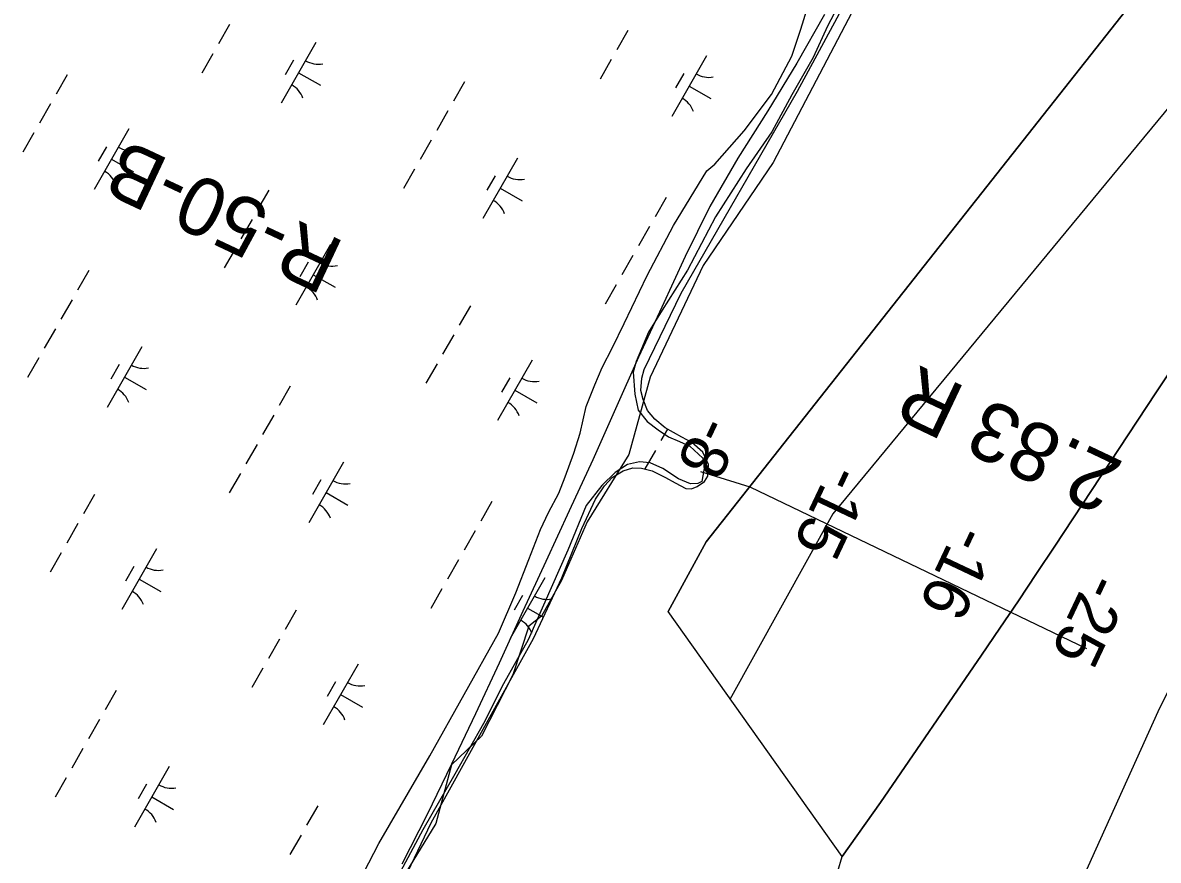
# Model space of a CAD drawing. Extents: x 3930721 to 3950824, y 220441 to 242861.
# Drawn here: x 3938676 to 3939489, y 228722 to 229321 of the extents above; entities that cross this region are included whole.
import ezdxf

# ---------------------------------------------------------------- set-up
doc = ezdxf.new("R2010")
doc.units = 0
for name, color, linetype in [('V-LEVE-TOET', 7, 'Continuous'), ('V-RIVR-EDGE', 7, 'Continuous'), ('V-RIVR-JETY', 7, 'Continuous'), ('V-RIVR-RANG', 7, 'Continuous'), ('V-RIVR-RANG-IDEN', 7, 'Continuous'), ('V-RRAP-FSHR', 7, 'Continuous'), ('V-STRM-FMON', 7, 'Continuous'), ('V-TOPO-DPTH', 7, 'Continuous'), ('V-TOPO-MINR', 7, 'Continuous'), ('V-WETL-SWMP', 7, 'Continuous')]:
    doc.layers.add(name, color=color, linetype=linetype)

msp = doc.modelspace()

# ---------------------------------------------------------------- linework, layer by layer
at = {"layer": 'V-LEVE-TOET'}
msp.add_lwpolyline([(3939161.6, 229000.03), (3939196.83, 228988.89), (3939437.78, 228873.26)], dxfattribs=at)
at = {"layer": 'V-RIVR-EDGE'}
msp.add_lwpolyline([(3939269.9, 229328.45), (3939213.6, 229220.96), (3939163.43, 229147.25), (3939125.56, 229067.4), (3939110.2, 229012.12), (3939080.51, 228964.01), (3939062.09, 228922.03), (3939047.75, 228896.44), (3939038.54, 228889.28), (3939027.28, 228854.47), (3939004.76, 228810.45), (3938983.26, 228789.98), (3938972, 228748), (3938932.07, 228682.49)], dxfattribs=at)
at = {"layer": 'V-RIVR-JETY'}
for points in [[(3938870.02, 228615.02), (3938931.18, 228733.71), (3938967.78, 228796.45), (3939016.85, 228884.13), (3939029.27, 228913.02), (3939038.72, 228937.03), (3939046.98, 228958.31), (3939052.61, 228970.47), (3939060.03, 228984.48), (3939064.76, 228996.03), (3939070.95, 229013.05), (3939075.34, 229027.32), (3939079.69, 229046.44), (3939085.89, 229061.94), (3939091.22, 229074.4), (3939098.64, 229088.71), (3939106.95, 229105.75), (3939123.25, 229140.12), (3939142.26, 229176.04), (3939166.08, 229215.03), (3939171.79, 229219.93), (3939192.74, 229243.76), (3939212.46, 229269.69), (3939227.01, 229297.09), (3939233.48, 229316.53), (3939239.93, 229337.18)], [(3939262.33, 229337.41), (3939252.53, 229318.54), (3939242.16, 229296.33), (3939226.99, 229269.54), (3939212.73, 229243.05), (3939194.22, 229216.53), (3939172.17, 229182.09), (3939152.27, 229144.05), (3939134.09, 229115.41), (3939124.26, 229099.57), (3939115.39, 229078.58), (3939113.35, 229071), (3939114.42, 229055.26), (3939116.96, 229043.78), (3939123.39, 229035.68), (3939131.33, 229029.7), (3939138.64, 229024.63), (3939146.55, 229021.38), (3939153.85, 229018.12), (3939163.32, 229009.44), (3939164.58, 229004.91), (3939162.58, 228992.78), (3939159.57, 228991.24), (3939154.42, 228991.18), (3939145.91, 228994.73), (3939134.63, 229002.18), (3939125.51, 229006.03), (3939117.93, 229006.86), (3939109.18, 229004.95), (3939100.46, 228999.11), (3939090.86, 228989.93), (3939079.8, 228975.59), (3939066.5, 228943.67), (3939038.09, 228879.5), (3939020.55, 228847.84), (3939006.3, 228819.54), (3938985.78, 228783.31), (3938962.87, 228743.41), (3938943.26, 228706.89)]]:
    msp.add_lwpolyline(points, dxfattribs=at)
at = {"layer": 'V-RRAP-FSHR'}
msp.add_lwpolyline([(3939250.3, 229326.97), (3939230.51, 229292.21), (3939209.63, 229258.1), (3939188.3, 229224.26), (3939168.2, 229189.69), (3939150.6, 229153.78), (3939133.9, 229117.43), (3939117.24, 229081.66), (3939100.64, 229044.68), (3939084.39, 229008.28), (3939067.44, 228971.89), (3939050.85, 228935.49), (3939034.25, 228899.98), (3939017.37, 228862.83), (3939000.48, 228826.58), (3938983.19, 228790.51), (3938965.84, 228754.47), (3938947.71, 228718.81)], dxfattribs=at)
at = {"layer": 'V-TOPO-DPTH'}
for p, q in [((3939262.99, 228724.42), (3939138.35, 228899.83)), ((3938998.85, 227852.77), (3939262.99, 228724.42))]:
    msp.add_line(p, q, dxfattribs=at)
for points in [[(3939138.35, 228899.83), (3939165.62, 228949.61), (3939838.21, 229801.24), (3940275.57, 230709.64), (3940672.35, 231617.74), (3940572.03, 231858.55), (3940567.32, 231867.07), (3940561.52, 231871.8), (3940554.1, 231870.85), (3940545.59, 231866.11), (3940533.62, 231848.45), (3940521.9, 231830.62), (3940510.57, 231812.55), (3940499.49, 231794.3), (3940485.98, 231771.51), (3940470.36, 231745.8), (3940454.38, 231720.33), (3940437.86, 231695.21), (3940420.97, 231670.32), (3940394.26, 231631.89), (3940546.87, 231888.16), (3940838.91, 231677.12)], [(3940951.13, 231818.33), (3940831.45, 231527.83), (3940778.58, 231417.81), (3940749.94, 231356.3), (3940722.31, 231294.35), (3940696.18, 231231.75), (3940671.07, 231168.72), (3940471.59, 230649.78), (3940468.56, 230644.62), (3940464.79, 230640.39), (3939509.47, 228866.74), (3939502.14, 228854.06), (3939495.4, 228841.06), (3939489.05, 228827.85), (3939432.42, 228702.77), (3939397.58, 228627.08), (3939362.12, 228551.69), (3939325.73, 228476.75), (3939288.71, 228402.1), (3939055.76, 227939.55)], [(3940951.13, 231818.33), (3940831.45, 231527.83), (3940778.58, 231417.81), (3940749.94, 231356.3), (3940722.31, 231294.35), (3940696.18, 231231.75), (3940671.07, 231168.72), (3940471.59, 230649.78), (3940468.56, 230644.62), (3940464.79, 230640.39), (3939509.47, 228866.74), (3939502.14, 228854.06), (3939495.4, 228841.06), (3939489.05, 228827.85), (3939432.42, 228702.77), (3939397.58, 228627.08), (3939362.12, 228551.69), (3939325.73, 228476.75), (3939288.71, 228402.1), (3939055.76, 227939.55)], [(3940325.37, 230476.07), (3940297.31, 230418.71), (3940268.86, 230361.55), (3940240.16, 230304.51), (3939960.73, 229753.94), (3939958.55, 229749.76), (3939695.02, 229351.91), (3939671.1, 229319.49), (3939639.82, 229276.39), (3939600.89, 229221.96), (3939562.45, 229167.19), (3939524.76, 229111.91), (3939487.56, 229056.29), (3939415.14, 228946.41), (3939402.15, 228926.82), (3939389.09, 228907.28), (3939375.92, 228887.81), (3939362.67, 228868.39), (3939290.34, 228762.98), (3939262.99, 228724.42)], [(3939262.99, 228724.42), (3939290.34, 228762.98), (3939362.67, 228868.39), (3939375.92, 228887.81), (3939389.09, 228907.28), (3939402.15, 228926.82), (3939415.14, 228946.41), (3939487.56, 229056.29), (3939524.76, 229111.91), (3939562.45, 229167.19), (3939600.89, 229221.96), (3939639.82, 229276.39), (3939671.1, 229319.49), (3939695.02, 229351.91), (3939958.55, 229749.76), (3939960.73, 229753.94), (3940240.16, 230304.51), (3940268.86, 230361.55), (3940297.31, 230418.71), (3940325.37, 230476.07)]]:
    msp.add_lwpolyline(points, dxfattribs=at)
at = {"layer": 'V-TOPO-MINR'}
for points in [[(3940394.26, 231631.89), (3940420.97, 231670.32), (3940437.86, 231695.21), (3940454.38, 231720.33), (3940470.36, 231745.8), (3940485.98, 231771.51), (3940499.49, 231794.3), (3940510.57, 231812.55), (3940521.9, 231830.62), (3940533.62, 231848.45), (3940545.59, 231866.11), (3940554.1, 231870.85), (3940561.52, 231871.8), (3940567.32, 231867.07), (3940572.03, 231858.55), (3940672.35, 231617.74), (3940275.57, 230709.64), (3939838.21, 229801.24), (3939165.62, 228949.61), (3939138.35, 228899.83)], [(3940951.13, 231818.33), (3940831.45, 231527.83), (3940778.58, 231417.81), (3940749.94, 231356.3), (3940722.31, 231294.35), (3940696.18, 231231.75), (3940671.07, 231168.72), (3940471.59, 230649.78), (3940468.56, 230644.62), (3940464.79, 230640.39), (3939509.47, 228866.74), (3939502.14, 228854.06), (3939495.4, 228841.06), (3939489.05, 228827.85), (3939432.42, 228702.77), (3939397.58, 228627.08), (3939362.12, 228551.69), (3939325.73, 228476.75), (3939288.71, 228402.1), (3939055.76, 227939.55)], [(3940320.98, 230537.51), (3940061.48, 230030.2), (3940043.9, 229996.12), (3940026.17, 229962.13), (3940008.21, 229928.26), (3939990.09, 229894.47), (3939971.06, 229859.26), (3939962.12, 229843.27), (3939952.89, 229827.46), (3939943.21, 229811.91), (3939933.25, 229796.55), (3939922.98, 229781.36), (3939912.62, 229766.25), (3939902.11, 229751.24), (3939256.2, 228969.66), (3939182.57, 228836.64)], [(3940325.37, 230476.07), (3940297.31, 230418.71), (3940268.86, 230361.55), (3940240.16, 230304.51), (3939960.73, 229753.94), (3939958.55, 229749.76), (3939695.02, 229351.91), (3939671.1, 229319.49), (3939639.82, 229276.39), (3939600.89, 229221.96), (3939562.45, 229167.19), (3939524.76, 229111.91), (3939487.56, 229056.29), (3939415.14, 228946.41), (3939402.15, 228926.82), (3939389.09, 228907.28), (3939375.92, 228887.81), (3939362.67, 228868.39), (3939290.34, 228762.98), (3939262.99, 228724.42)]]:
    msp.add_lwpolyline(points, dxfattribs=at)
at = {"layer": 'V-WETL-SWMP'}
for p, q in [((3939231.02, 229272.04), (3939302.97, 229405.6)), ((3938824.43, 229319.79), (3938816.47, 229305.91)), ((3939109.59, 229315.51), (3939101.64, 229301.62)), ((3938886.25, 229306.95), (3938861.4, 229263.56)), ((3938812.5, 229298.97), (3938804.55, 229285.08)), ((3939165.79, 229297.49), (3939140.94, 229254.1)), ((3938870.11, 229294.29), (3938864.15, 229283.88)), ((3939097.66, 229294.68), (3939089.71, 229280.79)), ((3938708.12, 229283.9), (3938700.17, 229270.01)), ((3938873.83, 229285.25), (3938889.45, 229276.31)), ((3939149.65, 229284.84), (3939143.69, 229274.43)), ((3938992.62, 229278.78), (3938984.67, 229264.9)), ((3939153.36, 229275.8), (3939168.98, 229266.85)), ((3939147.73, 229127.44), (3939231.02, 229272.04)), ((3938696.19, 229263.07), (3938688.24, 229249.18)), ((3938980.7, 229257.95), (3938972.74, 229244.07)), ((3938684.26, 229242.24), (3938676.31, 229228.36)), ((3938752.39, 229245.06), (3938727.54, 229201.67)), ((3938736.25, 229232.4), (3938730.28, 229221.99)), ((3938968.77, 229237.13), (3938960.82, 229223.24)), ((3939030.59, 229224.28), (3939005.75, 229180.89)), ((3938739.96, 229223.36), (3938755.58, 229214.42)), ((3938956.84, 229216.3), (3938948.89, 229202.42)), ((3939014.46, 229211.63), (3939008.49, 229201.21)), ((3938852.46, 229201.23), (3938844.51, 229187.34)), ((3939018.17, 229202.59), (3939033.79, 229193.64)), ((3939136.96, 229196.11), (3939129.01, 229182.23)), ((3938840.53, 229180.4), (3938832.58, 229166.52)), ((3939125.04, 229175.29), (3939117.09, 229161.4)), ((3938828.6, 229159.58), (3938820.65, 229145.69)), ((3938896.73, 229162.39), (3938871.88, 229119)), ((3939113.11, 229154.46), (3939105.16, 229140.58)), ((3938723.56, 229143.68), (3938715.61, 229129.79)), ((3938880.59, 229149.74), (3938874.63, 229139.32)), ((3938884.3, 229140.7), (3938899.92, 229131.75)), ((3939101.18, 229133.64), (3939093.23, 229119.75)), ((3939121.25, 229072.84), (3939147.73, 229127.44)), ((3938711.63, 229122.85), (3938703.68, 229108.97)), ((3938996.8, 229118.56), (3938988.85, 229104.68)), ((3938699.71, 229102.03), (3938691.76, 229088.14)), ((3938984.87, 229097.74), (3938976.92, 229083.85)), ((3938761.53, 229089.18), (3938736.68, 229045.79)), ((3938687.78, 229081.2), (3938679.83, 229067.31)), ((3939041.07, 229079.72), (3939016.22, 229036.33)), ((3938745.4, 229076.52), (3938739.43, 229066.11)), ((3938972.95, 229076.91), (3938964.99, 229063.03)), ((3939119.49, 229066.84), (3939121.25, 229072.84)), ((3938749.11, 229067.48), (3938764.73, 229058.54)), ((3939024.93, 229067.07), (3939018.97, 229056.66)), ((3939118.8, 229057.99), (3939119.49, 229066.84)), ((3938867.9, 229061.01), (3938859.95, 229047.13)), ((3939028.64, 229058.03), (3939044.26, 229049.08)), ((3939120.43, 229051.51), (3939118.8, 229057.99)), ((3939123.63, 229043.49), (3939120.43, 229051.51)), ((3938855.98, 229040.19), (3938848.02, 229026.3)), ((3939128.89, 229037.3), (3939123.63, 229043.49)), ((3939136.23, 229031.14), (3939128.89, 229037.3)), ((3939137.89, 229030.22), (3939133.19, 229022.01)), ((3939148.26, 229024.5), (3939136.23, 229031.14)), ((3939155.31, 229020.67), (3939148.26, 229024.5)), ((3939163.18, 229013.73), (3939155.31, 229020.67)), ((3938844.05, 229019.36), (3938836.1, 229005.47)), ((3939129.22, 229015.07), (3939121.6, 229001.78)), ((3939167.17, 229004.93), (3939163.18, 229013.73)), ((3938905.88, 229006.51), (3938881.03, 228963.12)), ((3939166.73, 228996.61), (3939167.17, 229004.93)), ((3938832.12, 228998.53), (3938824.17, 228984.65)), ((3939098.38, 228995.66), (3939106.13, 229000.42)), ((3939106.13, 229000.42), (3939113.12, 229002.57)), ((3939113.12, 229002.57), (3939119.37, 229002.37)), ((3939119.37, 229002.37), (3939126.92, 229000.37)), ((3939126.92, 229000.37), (3939136.59, 228995.53)), ((3939164.44, 228992.69), (3939166.73, 228996.61)), ((3938889.74, 228993.86), (3938883.77, 228983.45)), ((3939086.31, 228980.2), (3939092.72, 228989.62)), ((3939092.72, 228989.62), (3939098.38, 228995.66)), ((3939136.59, 228995.53), (3939143.39, 228991.7)), ((3939143.39, 228991.7), (3939150.97, 228987.87)), ((3939155.13, 228987.4), (3939159.27, 228989.26)), ((3939159.27, 228989.26), (3939164.44, 228992.69)), ((3938727.74, 228983.46), (3938719.79, 228969.58)), ((3938893.45, 228984.82), (3938909.07, 228975.87)), ((3939076.65, 228959.05), (3939086.31, 228980.2)), ((3939150.97, 228987.87), (3939155.13, 228987.4)), ((3939012.25, 228978.35), (3939004.29, 228964.46)), ((3938715.81, 228962.63), (3938707.86, 228948.75)), ((3939000.32, 228957.52), (3938992.37, 228943.64)), ((3939062.19, 228923.8), (3939076.65, 228959.05)), ((3938703.89, 228941.81), (3938695.93, 228927.92)), ((3938772.01, 228944.62), (3938747.16, 228901.23)), ((3938755.87, 228931.97), (3938749.91, 228921.55)), ((3938988.39, 228936.69), (3938980.44, 228922.81)), ((3938759.58, 228922.93), (3938775.2, 228913.98)), ((3939050.22, 228923.85), (3939025.37, 228880.46)), ((3939042.09, 228880.45), (3939062.19, 228923.8)), ((3938976.46, 228915.87), (3938968.51, 228901.98)), ((3939034.08, 228911.19), (3939028.12, 228900.78)), ((3938872.08, 228900.79), (3938864.13, 228886.91)), ((3939037.79, 228902.15), (3939049.14, 228895.65)), ((3938860.15, 228879.97), (3938852.2, 228866.08)), ((3938968.82, 228748.43), (3939042.09, 228880.45)), ((3938848.23, 228859.14), (3938840.28, 228845.26)), ((3938916.35, 228861.95), (3938891.5, 228818.57)), ((3938743.19, 228843.24), (3938735.23, 228829.36)), ((3938900.21, 228849.3), (3938894.25, 228838.89)), ((3938903.93, 228840.26), (3938919.54, 228831.31)), ((3938731.26, 228822.42), (3938723.31, 228808.53)), ((3938719.33, 228801.59), (3938711.38, 228787.71)), ((3938781.16, 228788.74), (3938756.31, 228745.36)), ((3938707.4, 228780.76), (3938699.45, 228766.88)), ((3938765.02, 228776.09), (3938759.06, 228765.68)), ((3938768.73, 228767.05), (3938784.35, 228758.1)), ((3938887.53, 228760.58), (3938879.58, 228746.69)), ((3938902.63, 228610.24), (3938968.82, 228748.43)), ((3938875.6, 228739.75), (3938867.65, 228725.87))]:
    msp.add_line(p, q, dxfattribs=at)
for centre, start, end in [((3938887.76, 229309.1), 239.42788, 280.97154), ((3939167.3, 229299.65), 239.42788, 280.97154), ((3938860.31, 229261.17), 19.42788, 60.97154), ((3939139.84, 229251.71), 19.42788, 60.97154), ((3938753.89, 229247.21), 239.42788, 280.97154), ((3938726.44, 229199.27), 19.42788, 60.97154), ((3939032.1, 229226.44), 239.42788, 280.97154), ((3939004.65, 229178.5), 19.42788, 60.97154), ((3938898.24, 229164.55), 239.42788, 280.97154), ((3938870.78, 229116.61), 19.42788, 60.97154), ((3938763.04, 229091.33), 239.42788, 280.97154), ((3939042.58, 229081.88), 239.42788, 280.97154), ((3938735.59, 229043.4), 19.42788, 60.97154), ((3939015.12, 229033.94), 19.42788, 60.97154), ((3938907.38, 229008.67), 239.42788, 280.97154), ((3938879.93, 228960.73), 19.42788, 60.97154), ((3938773.52, 228946.78), 239.42788, 280.97154), ((3938746.06, 228898.84), 19.42788, 60.97154), ((3939051.73, 228926), 239.42788, 280.97154), ((3939024.27, 228878.06), 19.42788, 60.97154), ((3938917.86, 228864.11), 239.42788, 280.97154), ((3938890.4, 228816.17), 19.42788, 60.97154), ((3938782.67, 228790.9), 239.42788, 280.97154), ((3938755.21, 228742.96), 19.42788, 60.97154)]:
    msp.add_arc(centre, 17.62, start, end, dxfattribs=at)

# ---------------------------------------------------------------- texts
at = {"layer": 'V-RIVR-RANG'}
for s, p in [('-8', (3939161.2, 229041.86)), ('-15', (3939255.21, 229006.74)), ('-16', (3939345.38, 228963.51)), ('-25', (3939439.84, 228929.35))]:
    msp.add_text(s, height=33.5, rotation=244.69833, dxfattribs=at).set_placement(p)
at = {"layer": 'V-RIVR-RANG-IDEN'}
msp.add_text('R-50-B', height=41.5, rotation=154.84032, dxfattribs=at).set_placement((3938908.12, 229163.6))
at = {"layer": 'V-STRM-FMON'}
msp.add_text('2.83 R', height=42, rotation=154.6467, dxfattribs=at).set_placement((3939465.67, 229006.18))

doc.saveas('drawing.dxf')
